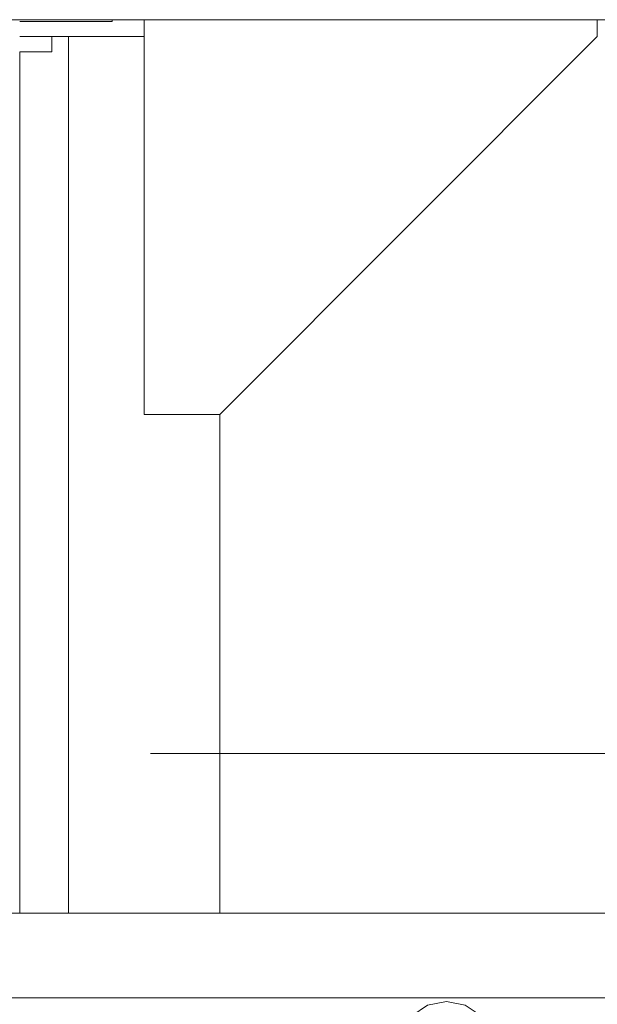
# Model space of a CAD drawing. Header units: millimetres. Extents: x 53746 to 116821, y -810352 to -765802.
# Tile 308 of 347: x 93926 to 94309, y -773228 to -772576. Entities that reach past the tile are written whole.
import ezdxf
from ezdxf.enums import TextEntityAlignment as Align

# ---------------------------------------------------------------- set-up
doc = ezdxf.new("R2010")
doc.units = ezdxf.units.MM
doc.header["$MEASUREMENT"] = 0
for name, color, linetype, lineweight in [('Main Cradle Rails', 7, 'Continuous', 0), ('Side Cradle Stbd', 7, 'Continuous', 0), ('Side Cradle Tower Platform', 7, 'Continuous', 0), ('Side Slip Rails', 7, 'Continuous', 0)]:
    doc.layers.add(name, color=color, linetype=linetype, lineweight=lineweight)
doc.styles.add('Style-ENGINEERING', font='ENGINEERING.shx')
doc.styles.add('Style-ENGINEERING_0', font='ENGINEERING.shx')
doc.dimstyles.new('MetricMM', dxfattribs={"dimtxt": 3, "dimasz": 3, "dimexe": 1.5, "dimexo": 1.5, "dimgap": 1.5, "dimtad": 1, "dimdec": 0, "dimzin": 7, "dimtxsty": 'Style-ENGINEERING_0', "dimcen": 0.09, "dimclrd": 1, "dimclre": 1, "dimclrt": 7, "dimadec": 0, "dimazin": 3, "dimtfac": 1, "dimtdec": 0, "dimtofl": 0, "dimtmove": 0, "dimatfit": 3, "dimfxl": 1, "dimtzin": 7, "dimlwd": -1, "dimlwe": 0, "dimarcsym": 0})

# ---------------------------------------------------------------- blocks, each defined once
blk = doc.blocks.new('*D63')
at = {"color": 1, "linetype": 'Continuous', "lineweight": 0, "transparency": 16777216}
for p, q in [((7993.36, 16815.24), (9900.68, 16815.24)), ((8729.77, 15014.86), (9900.68, 15014.86))]:
    blk.add_line(p, q, dxfattribs=at)
at = {"color": 1, "linetype": 'Continuous', "transparency": 16777216}
blk.add_line((9810.68, 16815.24), (9810.68, 15014.86), dxfattribs=at)
at = {"color": 1, "linetype": 'Continuous', "lineweight": 0, "transparency": 16777216, "extrusion": (0, 0, -1)}
blk.add_solid([(-9735.68, 16515.24), (-9810.68, 16815.24), (-9885.68, 16515.24)], dxfattribs=at)
at = {"color": 1, "linetype": 'Continuous', "lineweight": 0, "transparency": 16777216}
blk.add_solid([(9885.68, 15314.86), (9810.68, 15014.86), (9735.68, 15314.86)], dxfattribs=at)
at = {"layer": 'Defpoints', "color": 7, "linetype": 'Continuous', "lineweight": 0, "transparency": 16777216}
for p in [(7843.36, 16815.24), (9810.68, 15915.05), (8579.77, 15014.86), (9810.68, 15014.86)]:
    blk.add_point(p, dxfattribs=at)
at = {"color": 7, "linetype": 'Continuous', "lineweight": 0, "transparency": 16777216, "style": 'Style-ENGINEERING'}
blk.add_text('1 800', height=300, rotation=90, dxfattribs=at).set_placement((9510.68, 15328.09), align=Align.MIDDLE_LEFT)
blk = doc.blocks.new('*U57')
at = {"layer": 'Side Cradle Stbd', "color": 7, "linetype": 'Continuous', "lineweight": 0}
for p, q in [((8643.27, 15499.32), (8704.44, 15499.32)), ((8704.44, 15499.32), (8704.44, 15500.51)), ((8675.66, 15489.32), (8643.27, 15489.32)), ((8664.44, 15479.32), (8664.44, 15489.32)), ((8675.66, 14909.26), (8675.66, 15489.32)), ((8664.44, 15479.32), (8643.27, 15479.32)), ((8775.66, 14909.26), (8775.66, 15239.32))]:
    blk.add_line(p, q, dxfattribs=at)
at = {"layer": 'Side Cradle Stbd', "color": 7, "linetype": 'Continuous', "lineweight": 0, "flags": 128}
for points in [[(8725.66, 15500.51), (8725.66, 15239.32), (8775.66, 15239.32), (9025.66, 15489.32), (9025.66, 15500.51)], [(8725.66, 15489.32), (8675.66, 15489.32), (8675.66, 15489.32)]]:
    blk.add_lwpolyline(points, dxfattribs=at)
at = {"layer": 'Side Cradle Tower Platform', "color": 7, "linetype": 'Continuous', "lineweight": 0}
for p, q in [((3073.83, 15500.51), (9134.77, 15500.51)), ((6104.3, 14909.26), (9134.77, 14909.26)), ((3060.33, 14853.26), (9148.27, 14853.26))]:
    blk.add_line(p, q, dxfattribs=at)
at = {"layer": 'Side Cradle Tower Platform', "color": 7, "linetype": 'Continuous', "lineweight": 0, "flags": 128}
blk.add_lwpolyline([(8898.45, 14835.76), (8902.78, 14841.24), (8913.33, 14848.29), (8925.77, 14850.76), (8938.2, 14848.29), (8948.75, 14841.24), (8953.08, 14835.76)], dxfattribs=at)
at = {"layer": 'Side Slip Rails', "color": 7, "linetype": 'Continuous', "lineweight": 0}
blk.add_line((8643.36, 15479.32), (8643.36, 14909.26), dxfattribs=at)
at = {"color": 1, "linetype": 'Continuous'}
dim = blk.add_linear_dim(base=(9810.68, 15014.86), p1=(7843.36, 16815.24), p2=(8579.77, 15014.86), angle=270, text='\\FSTANDARD;<>', dimstyle='MetricMM', override={"dimtxt": 300, "dimasz": 300, "dimexe": 90, "dimexo": 150, "dimgap": 150}, dxfattribs=at)
dim.commit()
dim.dimension.update_dxf_attribs({"geometry": '*D63', "text_midpoint": (9810.68, 15915.05)})

msp = doc.modelspace()

# ---------------------------------------------------------------- block references
at = {"layer": 'Main Cradle Rails', "color": 7, "linetype": 'Continuous', "lineweight": 0}
msp.add_blockref('*U57', (85283.05, -788076.95), dxfattribs=at)

doc.saveas('drawing.dxf')
